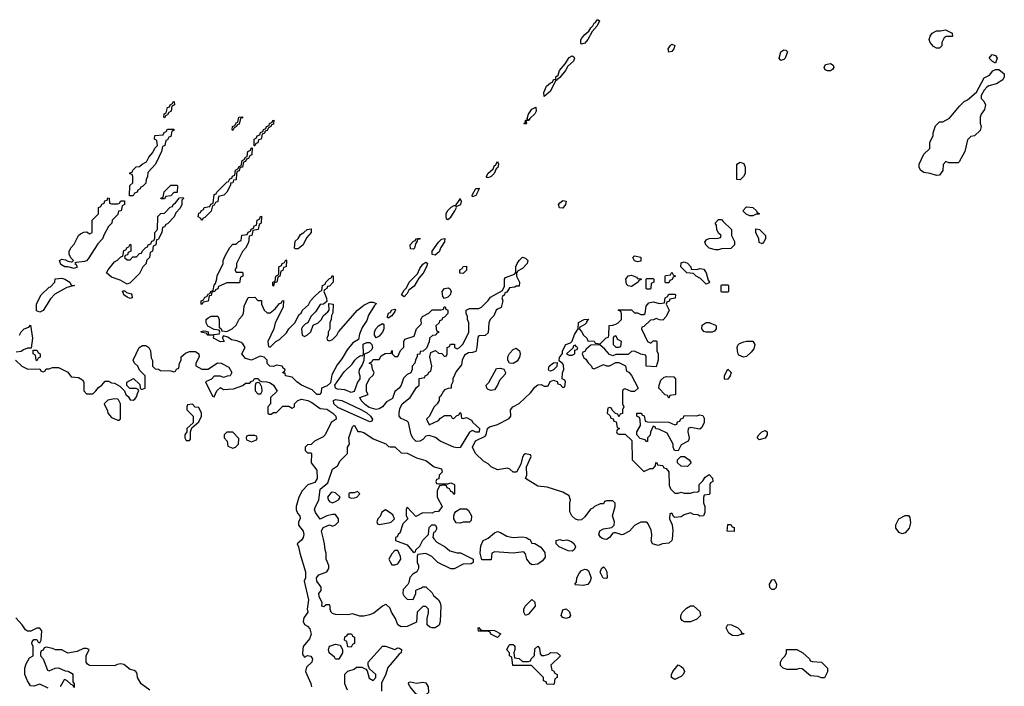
# Model space of a CAD drawing. Header units: inches. Extents: x 2701323 to 2964515, y 494916 to 722124.
# Tile 309 of 656: x 2777620 to 2783946, y 659054 to 663337. Entities that reach past the tile are written whole.
import ezdxf

# ---------------------------------------------------------------- set-up
doc = ezdxf.new("R2010")
doc.units = ezdxf.units.IN
doc.header["$MEASUREMENT"] = 0
for name, color, linetype in [('C7675', 7, 'Continuous'), ('C7676', 7, 'Continuous'), ('C7685', 7, 'Continuous'), ('C7686', 7, 'Continuous')]:
    doc.layers.add(name, color=color, linetype=linetype)

msp = doc.modelspace()

# ---------------------------------------------------------------- linework, layer by layer
at = {"layer": 'C7675', "color": 2, "elevation": 6}
for points in [[(2779434.4, 660000), (2779430, 659992.7), (2779402, 659970), (2779411, 659951), (2779418.8, 659910), (2779457, 659790), (2779456.4, 659750), (2779447.7, 659730), (2779474.9, 659610), (2779466.8, 659550), (2779470.4, 659529.6), (2779445.5, 659494.5), (2779440.7, 659470), (2779450.6, 659450.6), (2779470, 659440.7), (2779483.1, 659423.1), (2779493.7, 659390), (2779481.5, 659358.5), (2779441, 659310), (2779436, 659270), (2779438, 659258), (2779450, 659242), (2779469.1, 659250.9), (2779490, 659246.8), (2779502, 659230), (2779496.3, 659210), (2779462, 659178), (2779456.3, 659150), (2779490, 659072), (2779494.9, 659050)], [(2780000, 659553.1), (2779998, 659558), (2779977.2, 659577.2), (2779970, 659579), (2779950, 659569), (2779896.3, 659523.7), (2779867.5, 659512.5), (2779830, 659505.2), (2779805.6, 659505.6), (2779759, 659519), (2779730, 659514), (2779650, 659515.3), (2779630, 659522), (2779622, 659530), (2779615.3, 659550), (2779615.3, 659570), (2779610, 659578), (2779590, 659578), (2779574.4, 659565.6), (2779562, 659570), (2779564, 659590), (2779543.7, 659630), (2779540.9, 659650), (2779556, 659670), (2779557, 659690), (2779529.8, 659729.8), (2779527.6, 659750), (2779541.2, 659770), (2779594, 659790), (2779606.6, 659810), (2779606.6, 659830), (2779589.1, 659870.9), (2779588.7, 659910), (2779582, 659930), (2779579, 659970), (2779571.1, 660000)], [(2780000, 659886), (2779992, 659870), (2780000, 659854)], [(2777802.5, 659042.5), (2777750, 659068), (2777710, 659055.3), (2777690, 659058), (2777669.3, 659089.3), (2777652.3, 659130), (2777652, 659170), (2777661.2, 659198.8), (2777684, 659236), (2777706, 659250), (2777706, 659310), (2777698, 659330), (2777700.4, 659339.6), (2777710, 659354), (2777730, 659354), (2777738, 659338), (2777750, 659334), (2777758, 659350), (2777762, 659410), (2777750, 659428), (2777730, 659428), (2777692, 659408), (2777670, 659408), (2777656.4, 659416.4), (2777635.3, 659450), (2777594.6, 659494.6)], [(2778455.3, 659030), (2778401.2, 659070), (2778377.2, 659110), (2778374.6, 659134.6), (2778366, 659150), (2778356.4, 659156.4), (2778330, 659162), (2778290, 659194), (2778270, 659199), (2778245.4, 659194.6), (2778230, 659186), (2778068.4, 659188.4), (2778056.4, 659196.4), (2778048, 659210), (2778048, 659250), (2778066, 659290), (2778050, 659298), (2778030, 659298), (2777990, 659278), (2777930, 659268), (2777890, 659288), (2777850, 659288), (2777830, 659298), (2777790, 659306), (2777778, 659302), (2777770, 659286), (2777758, 659282), (2777754, 659270), (2777754, 659250), (2777771.6, 659231.6), (2777798, 659158), (2777810, 659154), (2777848.4, 659171.6), (2777870, 659172), (2777912.7, 659152.7), (2777931.6, 659151.6), (2777956.9, 659136.9), (2777962, 659130), (2777962, 659082), (2777970.8, 659070.8), (2777970, 659046), (2777962, 659062), (2777950, 659066), (2777926, 659090), (2777910, 659098), (2777904.7, 659095.3), (2777881, 659050)], [(2779726, 659030), (2779708, 659070), (2779708.4, 659131.6), (2779728.4, 659151.6), (2779770, 659164.7), (2779784, 659176), (2779818, 659178), (2779843.6, 659163.6), (2779852.7, 659152.7), (2779866, 659106), (2779890, 659092), (2779908, 659110), (2779908, 659130), (2779867.3, 659167.3), (2779858, 659190), (2779858, 659210), (2779950, 659312), (2779970, 659312), (2780000, 659301.7)], [(2780000, 659192.2), (2779985.2, 659174.8), (2779970, 659126), (2779943.6, 659076.4), (2779943.6, 659023.6)]]:
    msp.add_lwpolyline(points, dxfattribs=at)
for points in [[(2779750, 659306), (2779727.3, 659307.3), (2779722, 659342), (2779706, 659350), (2779708.4, 659371.6), (2779722, 659378), (2779730, 659392), (2779751.6, 659391.6), (2779758, 659378), (2779772, 659370), (2779771.6, 659328.4), (2779758, 659322)], [(2779670, 659228), (2779650, 659228.7), (2779642, 659242), (2779609, 659270), (2779604, 659290), (2779610, 659311), (2779650, 659324.7), (2779678, 659318), (2779694, 659290), (2779694, 659270)]]:
    msp.add_lwpolyline(points, close=True, dxfattribs=at)
at = {"layer": 'C7676', "color": 2, "elevation": 6}
for points in [[(2778550, 662706), (2778546, 662710), (2778548.4, 662731.6), (2778562, 662738), (2778570, 662774), (2778582, 662778), (2778586, 662790), (2778602, 662798), (2778606, 662810), (2778612.7, 662812.7), (2778614, 662790), (2778598, 662782), (2778594, 662750), (2778578, 662742), (2778570, 662726), (2778558, 662722)], [(2778990, 662626), (2778986, 662630), (2778988, 662650), (2779002, 662658), (2779010, 662674), (2779022, 662678), (2779028, 662710), (2779052.7, 662712.7), (2779050, 662706), (2779038, 662702), (2779030, 662666), (2779018, 662662), (2779014, 662650), (2778998, 662642)], [(2779126, 662526), (2779126, 662570), (2779142, 662578), (2779146, 662590), (2779162, 662598), (2779168, 662612), (2779182, 662618), (2779187.3, 662632.7), (2779202, 662638), (2779206, 662650), (2779222, 662658), (2779226, 662670), (2779242, 662678), (2779246, 662690), (2779252.7, 662692.7), (2779250, 662666), (2779238, 662662), (2779234, 662650), (2779218, 662642), (2779210, 662626), (2779198, 662622), (2779192, 662608), (2779178, 662602), (2779172, 662570), (2779154, 662566), (2779150, 662546), (2779138, 662542), (2779130, 662526)], [(2778326, 662206), (2778328, 662272), (2778346, 662290), (2778346, 662330), (2778342, 662342), (2778327.3, 662347.3), (2778327.3, 662352.7), (2778342, 662358), (2778346, 662370), (2778367.3, 662392.7), (2778390, 662394), (2778406, 662410), (2778435.3, 662424.7), (2778450, 662454), (2778476.4, 662483.6), (2778488, 662512), (2778506, 662530), (2778502, 662562), (2778486, 662570), (2778487.3, 662592.7), (2778542, 662598), (2778547.3, 662612.7), (2778562, 662618), (2778570, 662634), (2778610, 662634), (2778610, 662626), (2778598, 662622), (2778590, 662586), (2778578, 662582), (2778570, 662566), (2778558, 662562), (2778552, 662530), (2778538, 662522), (2778532, 662490), (2778492, 662410), (2778443.6, 662356.4), (2778442, 662330), (2778432, 662310), (2778430, 662286), (2778410, 662266), (2778398, 662262), (2778394, 662250), (2778378, 662242), (2778374, 662230), (2778358, 662222), (2778350, 662206)], [(2778790, 662046), (2778782, 662062), (2778766, 662070), (2778770, 662094), (2778782, 662098), (2778786, 662110), (2778802, 662118), (2778806, 662130), (2778842, 662138), (2778848, 662152), (2778862, 662158), (2778870, 662214), (2778882, 662218), (2778886, 662230), (2778918, 662262), (2778950, 662294), (2778962, 662298), (2778970, 662314), (2778982, 662318), (2778987.3, 662332.7), (2779002, 662338), (2779006, 662370), (2779022, 662378), (2779030, 662394), (2779042, 662398), (2779048.4, 662431.6), (2779062, 662438), (2779070, 662454), (2779082, 662458), (2779086, 662490), (2779102, 662498), (2779107.3, 662512.7), (2779114, 662514), (2779111.6, 662468.4), (2779098, 662462), (2779090, 662446), (2779078, 662442), (2779070, 662426), (2779058, 662422), (2779052, 662390), (2779034, 662386), (2779030, 662366), (2779018, 662362), (2779012.7, 662347.3), (2779010.9, 662309.1), (2778994, 662306), (2778990, 662288), (2778974, 662286), (2778974, 662274), (2778950.9, 662229.1), (2778931.1, 662208.9), (2778898, 662202), (2778892, 662170), (2778878, 662162), (2778870, 662146), (2778858, 662142), (2778850, 662106), (2778810, 662066), (2778798, 662062)], [(2778530, 662186), (2778526, 662190), (2778542, 662198), (2778548.9, 662231.1), (2778590, 662274), (2778630, 662274), (2778634, 662270), (2778632.7, 662227.3), (2778610, 662226), (2778590, 662206), (2778558, 662202), (2778550, 662186)], [(2778210, 662154), (2778250, 662154), (2778262, 662158), (2778270, 662174), (2778294, 662174), (2778294, 662150), (2778278, 662142), (2778272, 662110), (2778254, 662106), (2778250, 662086), (2778214, 662050), (2778212, 662030), (2778191.1, 662008.9), (2778162, 661958), (2778151.3, 661930), (2778122, 661898), (2778059.8, 661800.2), (2778050, 661788), (2778036.9, 661783.1), (2777982, 661778), (2777974, 661770), (2777983.6, 661763.6), (2777990, 661748), (2777970, 661739), (2777930, 661749.3), (2777909.6, 661749.6), (2777884.9, 661764.9), (2777875.3, 661790), (2777890, 661798.8), (2777915.3, 661795.3), (2777930, 661784.7), (2777950, 661782), (2777958, 661782), (2777966, 661790), (2777948, 661808), (2777938, 661830), (2777938, 661850), (2777950, 661874), (2777970, 661894), (2777998, 661950), (2778010, 661962), (2778032.7, 661972.7), (2778050, 661974), (2778070, 661962), (2778086, 661970), (2778086, 662050), (2778126, 662090), (2778126, 662130), (2778142, 662138), (2778147.3, 662152.7), (2778162, 662158), (2778167.3, 662172.7), (2778182, 662178), (2778187.3, 662192.7), (2778194, 662190), (2778198, 662158)], [(2778310, 661638), (2778264.7, 661664.7), (2778210, 661682), (2778178, 661710), (2778188, 661730), (2778230, 661782), (2778248.4, 661791.6), (2778270, 661814), (2778282, 661818), (2778290, 661854), (2778302, 661858), (2778310, 661874), (2778322, 661878), (2778330, 661894), (2778334, 661890), (2778334, 661850), (2778318, 661842), (2778312.7, 661827.3), (2778298, 661822), (2778294, 661810), (2778310, 661794), (2778330, 661794), (2778347.3, 661812.7), (2778370, 661814), (2778390, 661834), (2778402, 661838), (2778408, 661852), (2778430, 661874), (2778442, 661878), (2778446, 661890), (2778462, 661898), (2778470, 661914), (2778482, 661918), (2778487.3, 661932.7), (2778488, 661970), (2778506, 661990), (2778507.3, 662072.7), (2778527.3, 662092.7), (2778550, 662094), (2778587.3, 662132.7), (2778602, 662138), (2778606, 662150), (2778620.4, 662159.6), (2778647.3, 662192.7), (2778670, 662194), (2778671.6, 662188.4), (2778662, 662178), (2778662, 662150), (2778650, 662126), (2778623.6, 662096.4), (2778612, 662070), (2778570, 662026), (2778558, 662022), (2778550, 662006), (2778538, 662002), (2778534, 661970), (2778510, 661926), (2778498, 661922), (2778494, 661890), (2778478, 661882), (2778474, 661850), (2778458, 661842), (2778454, 661810), (2778434, 661790), (2778432, 661770), (2778412, 661750), (2778390, 661706), (2778330, 661646)], [(2779010, 661714), (2779050, 661714), (2779054, 661710), (2779054, 661690), (2779038, 661682), (2779032.7, 661647.3), (2778950, 661646), (2778898, 661622), (2778892, 661608), (2778878, 661602), (2778874, 661590), (2778854, 661586), (2778850, 661566), (2778838, 661562), (2778831.1, 661528.9), (2778798, 661522), (2778790, 661508), (2778786, 661510), (2778786, 661530), (2778802, 661538), (2778810, 661554), (2778822, 661558), (2778830, 661574), (2778842, 661578), (2778850, 661594), (2778862, 661598), (2778868.4, 661631.6), (2778878, 661642), (2778887.3, 661672.7), (2778888.4, 661691.6), (2778928, 661770), (2778928, 661790), (2778940.4, 661819.6), (2778970, 661874), (2778990, 661894), (2779010, 661894), (2779027.3, 661912.7), (2779042, 661918), (2779047.3, 661952.7), (2779082, 661958), (2779087.3, 661972.7), (2779102, 661978), (2779108, 661992), (2779122, 661998), (2779127.3, 662012.7), (2779142, 662018), (2779146, 662050), (2779162, 662058), (2779166, 662070), (2779174, 662074), (2779172, 662030), (2779158, 662022), (2779152, 661990), (2779118, 661982), (2779112, 661950), (2779094, 661946), (2779090, 661906), (2779070.9, 661869.1), (2779051.1, 661848.9), (2779012, 661770), (2779012, 661748), (2779002, 661730)], [(2779390, 661866), (2779386, 661870), (2779390, 661914), (2779408.4, 661931.6), (2779423.1, 661956.9), (2779446, 661970), (2779466, 661990), (2779492.7, 661992.7), (2779492, 661970), (2779463.6, 661936.4), (2779442, 661890), (2779410, 661866)], [(2779250, 661626), (2779246, 661630), (2779246, 661650), (2779262, 661658), (2779266, 661690), (2779282, 661698), (2779286, 661710), (2779286, 661750), (2779302, 661758), (2779306, 661770), (2779322, 661778), (2779330, 661794), (2779334, 661790), (2779332, 661750), (2779314, 661746), (2779310, 661726), (2779298, 661722), (2779292, 661690), (2779278, 661682), (2779272, 661650), (2779254, 661646)], [(2777750, 661458), (2777727.3, 661467.3), (2777728.4, 661511.6), (2777758, 661570), (2777810, 661618), (2777819, 661621), (2777846, 661650), (2777848, 661672), (2777890, 661676), (2777910, 661670.8), (2777942, 661650), (2777951.6, 661631.6), (2777971.3, 661630), (2777923.6, 661616.4), (2777845.4, 661574.6), (2777816.9, 661543.1), (2777770, 661468)], [(2779450, 661302), (2779470, 661312), (2779490, 661332), (2779504.7, 661375.3), (2779538, 661390), (2779558, 661410), (2779570, 661434), (2779600.4, 661459.6), (2779608, 661470), (2779606, 661514), (2779634, 661510), (2779632.7, 661452.7), (2779623.6, 661436.4), (2779622, 661410), (2779612, 661390), (2779612, 661350), (2779602, 661330), (2779602, 661310), (2779594, 661290), (2779598, 661278), (2779610, 661274), (2779630, 661282), (2779658, 661310), (2779668.9, 661331.1), (2779790, 661471.3), (2779830, 661502), (2779870, 661522), (2779890, 661522), (2779910, 661514), (2779910.7, 661510.7), (2779899.6, 661500.4), (2779861.7, 661438.3), (2779850, 661405.2), (2779821.1, 661358.9), (2779802.4, 661317.6), (2779796.7, 661283.3), (2779759.9, 661260.1), (2779723.1, 661216.9), (2779690, 661157.2), (2779660.3, 661119.7), (2779625.3, 661054.7), (2779616.3, 661003.7), (2779595.5, 660984.5), (2779558, 660970), (2779556.3, 660943.7), (2779550, 660929), (2779530, 660929.3), (2779498.6, 660958.6), (2779429.7, 660989.7), (2779401.2, 661010), (2779370, 661041.2), (2779328, 661050), (2779326, 661066), (2779314, 661066), (2779308.7, 661071.3), (2779322, 661078), (2779326, 661090), (2779315.3, 661095.3), (2779306, 661110), (2779270, 661118), (2779251.3, 661108.7), (2779228, 661110), (2779210, 661128), (2779209, 661150), (2779190, 661169), (2779165.4, 661174.6), (2779110, 661149.2), (2779070, 661161.2), (2779046.6, 661190), (2779068.7, 661230), (2779054, 661254), (2779043.1, 661263.1), (2779014.6, 661274.6), (2778980.4, 661280.4), (2778956.4, 661296.4), (2778930, 661306), (2778922, 661298), (2778922, 661290), (2778934, 661270), (2778910, 661266.6), (2778865.2, 661290), (2778867.3, 661307.3), (2778828, 661310), (2778822, 661322), (2778786, 661330), (2778786, 661334), (2778802, 661338), (2778816.9, 661336.9), (2778831.6, 661331.6), (2778834, 661314), (2778850, 661312), (2778902, 661318), (2778906, 661330), (2778902, 661342), (2778870, 661346), (2778828.7, 661368.7), (2778818, 661390), (2778818, 661410), (2778830, 661422), (2778850, 661432), (2778892.7, 661432.7), (2778902, 661410), (2778902, 661362), (2778914, 661350), (2778918, 661338), (2778950, 661334), (2778986, 661350), (2779010, 661374), (2779030, 661414), (2779050, 661434), (2779058, 661450), (2779063.1, 661496.9), (2779087.3, 661552.7), (2779130, 661554), (2779150, 661534), (2779172.7, 661532.7), (2779174, 661510), (2779182, 661490), (2779191.6, 661471.6), (2779210, 661454), (2779230, 661454), (2779260.4, 661479.6), (2779290, 661514), (2779302, 661518), (2779306, 661530), (2779314, 661534), (2779312, 661490), (2779262, 661390), (2779252, 661350), (2779214, 661270), (2779218, 661238), (2779230, 661234), (2779266, 661270), (2779290, 661282), (2779334.6, 661325.4), (2779348.9, 661351.1), (2779388, 661390), (2779416.4, 661443.6), (2779428.4, 661451.6), (2779438, 661470), (2779474.6, 661505.4), (2779488, 661530), (2779510, 661554), (2779550, 661594), (2779562, 661598), (2779566, 661630), (2779582, 661638), (2779586, 661650), (2779610, 661674), (2779622, 661678), (2779630, 661694), (2779634, 661690), (2779634, 661650), (2779610, 661626), (2779598, 661622), (2779594, 661610), (2779578, 661602), (2779574, 661590), (2779592, 661548), (2779594, 661526), (2779571.3, 661508.7), (2779550, 661508), (2779519.8, 661460.2), (2779491.3, 661430), (2779471.1, 661388.9), (2779456.9, 661383.1), (2779436.9, 661363.1), (2779431.3, 661350), (2779434, 661310)], [(2778330, 661546.6), (2778310, 661554), (2778289.2, 661570), (2778284.7, 661584.7), (2778278, 661590), (2778284.7, 661595.3), (2778294.8, 661594.8), (2778305.4, 661585.4), (2778335.5, 661575.5), (2778341, 661570), (2778342, 661550)], [(2779910, 661294), (2779899.3, 661310), (2779899.6, 661330), (2779908.7, 661351.3), (2779925.1, 661370), (2779950, 661384.7), (2779959.8, 661379.8), (2779958.8, 661350), (2779950.7, 661329.3), (2779930, 661304)], [(2779750, 660941.2), (2779710, 660959.6), (2779662.4, 660962.4), (2779649, 660970), (2779644, 660990), (2779705.5, 661074.5), (2779756.6, 661123.4), (2779772.3, 661150), (2779790, 661167.7), (2779810, 661178.8), (2779822, 661178), (2779829.2, 661190.8), (2779827.2, 661252.8), (2779850, 661263), (2779870, 661262.8), (2779882.8, 661250), (2779886.8, 661230), (2779882, 661218), (2779861, 661199), (2779832.7, 661187.3), (2779832, 661148), (2779821, 661119), (2779801, 661090), (2779798, 661070), (2779804.7, 661050), (2779804.7, 661030), (2779790, 661008), (2779770, 660948)], [(2777730, 661146), (2777726, 661150), (2777722, 661182), (2777706, 661190), (2777706, 661214), (2777730, 661214), (2777738, 661198), (2777751.1, 661191.1), (2777751.3, 661168.7), (2777738, 661162)], [(2779150, 661006), (2779138, 661002), (2779132.7, 660987.3), (2779132.7, 660952.7), (2779150, 660934), (2779170, 660934), (2779178, 660950), (2779176.4, 660976.4), (2779162, 661002)], [(2778230, 660902), (2778186.8, 660893.2), (2778162, 660870), (2778184.7, 660824.7), (2778186, 660810), (2778210, 660782), (2778250, 660764.7), (2778256.4, 660763.6), (2778267.3, 660772.7), (2778268, 660870), (2778255.3, 660895.3), (2778250, 660898)], [(2779870, 660754), (2779664.8, 660844.8), (2779639, 660870), (2779635.3, 660890), (2779650, 660896.3), (2779690, 660890.4), (2779812.8, 660832.8), (2779850.5, 660810.5), (2779874.8, 660790), (2779886, 660770), (2779882, 660758)], [(2778730, 660866), (2778698, 660862), (2778694, 660850), (2778694, 660830), (2778734, 660790), (2778734, 660746), (2778694, 660710), (2778694, 660690), (2778682, 660670), (2778682, 660650), (2778690, 660634), (2778710, 660634), (2778718, 660642), (2778718, 660690), (2778726, 660714), (2778770, 660754), (2778788, 660790), (2778788, 660810), (2778770, 660846), (2778748.4, 660848.4)], [(2778990, 660686), (2778950, 660686), (2778934, 660670), (2778934, 660650), (2778954, 660630), (2778958, 660598), (2778990, 660584.7), (2779006, 660590), (2779026, 660610), (2779027.3, 660647.3)], [(2779130, 660666), (2779090, 660666), (2779078, 660662), (2779074, 660650), (2779078, 660638), (2779110, 660624.7), (2779142, 660638), (2779146, 660650), (2779142, 660662)], [(2779630, 660302), (2779621, 660299), (2779598, 660270), (2779604.7, 660250), (2779610, 660242), (2779630, 660232), (2779650, 660242), (2779668.4, 660251.6), (2779678, 660270), (2779650, 660298)], [(2779790, 660306), (2779770, 660298), (2779743.6, 660296.4), (2779734, 660290), (2779734, 660270), (2779750, 660262), (2779770, 660264.7), (2779786, 660270), (2779806, 660290)]]:
    msp.add_lwpolyline(points, close=True, dxfattribs=at)
for points in [[(2780000, 661427.2), (2779990, 661419), (2779983.2, 661423.2), (2779982.7, 661430), (2779990, 661450.6), (2780000, 661455.9)], [(2777618, 661310), (2777628.9, 661331.1), (2777648.7, 661351.3), (2777678, 661362), (2777690, 661374), (2777702, 661290), (2777694, 661226), (2777670, 661226), (2777643.6, 661216.4), (2777630, 661206), (2777598, 661202)], [(2777594, 661150), (2777634, 661110), (2777650, 661102), (2777672.7, 661092.7), (2777750, 661094), (2777758, 661078), (2777770, 661074), (2777782, 661078), (2777790, 661094), (2777810, 661094), (2777830, 661102), (2777870, 661102), (2777930, 661072), (2777950, 661042), (2777998, 661038), (2778023.6, 661023.6), (2778031.6, 661008.4), (2778032.7, 660952.7), (2778050, 660934), (2778090, 660934), (2778110, 660952), (2778125.6, 660974.4), (2778148, 660990), (2778170, 661014), (2778190, 661014), (2778210, 661004.7), (2778230, 661002), (2778263.6, 660983.6), (2778292.7, 660952.7), (2778302, 660930), (2778316.9, 660916.9), (2778330, 660894), (2778350, 660892), (2778360.4, 660899.6), (2778370, 660914), (2778378, 660942), (2778386, 660950), (2778382, 660962), (2778367.3, 660967.3), (2778328, 660968), (2778307.3, 660987.3), (2778307.3, 661007.3), (2778352, 661032), (2778392.7, 660992.7), (2778394, 660970), (2778402, 660962), (2778426, 660970), (2778426, 661050), (2778390, 661086), (2778378, 661110), (2778358, 661130), (2778348, 661150), (2778388, 661230), (2778410, 661244.7), (2778430, 661244.7), (2778450.7, 661230.7), (2778461, 661210), (2778465.4, 661165.4), (2778472.7, 661147.3), (2778474, 661110), (2778490, 661094), (2778511.6, 661091.6), (2778523.6, 661083.6), (2778590, 661082), (2778610, 661074), (2778622, 661078), (2778627.3, 661092.7), (2778642, 661098), (2778646, 661130), (2778658, 661150), (2778658, 661170), (2778684.7, 661195.3), (2778710, 661204.7), (2778750, 661204.7), (2778772, 661190), (2778774, 661170), (2778752, 661130), (2778752.7, 661112.7), (2778790, 661092), (2778830, 661092), (2778890, 661132), (2778914, 661130), (2778963.6, 661103.6), (2778982, 661070), (2778971.6, 661048.4), (2778952.7, 661047.3), (2778930, 661038), (2778910, 661046), (2778870, 661046), (2778852.7, 661027.3), (2778814, 661010), (2778858, 660918), (2778870, 660914), (2778887.3, 660952.7), (2778910, 660974), (2778930, 660962), (2778994.6, 660965.4), (2779054, 660986), (2779070, 661002), (2779098, 661002), (2779107.3, 661012.7), (2779122, 661018), (2779128, 661032), (2779148.4, 661031.6), (2779154, 661030), (2779158, 661018), (2779172.7, 661012.7), (2779208.7, 661011.3), (2779230, 661004.7), (2779251.3, 660990), (2779274, 660950), (2779232, 660910), (2779232, 660868), (2779214, 660850), (2779214, 660810), (2779223.6, 660803.6), (2779236.4, 660803.6), (2779250, 660814), (2779270, 660814), (2779310, 660854), (2779350, 660854), (2779370, 660842), (2779386, 660850), (2779386, 660870), (2779406, 660890), (2779430, 660898), (2779470.5, 660890.5), (2779496.7, 660876.7), (2779550, 660838), (2779594, 660834), (2779632, 660810), (2779652, 660790), (2779654, 660770), (2779622, 660750), (2779582, 660670), (2779570, 660658), (2779514, 660630), (2779492.7, 660607.3), (2779470, 660606), (2779454, 660590), (2779454, 660570), (2779470, 660554), (2779490, 660554), (2779494, 660550), (2779492, 660490), (2779530, 660442), (2779530.4, 660390), (2779515.6, 660364.4), (2779470.5, 660349.5), (2779434, 660310), (2779413.4, 660270), (2779396.3, 660210), (2779395.5, 660190), (2779405.5, 660165.5), (2779418.8, 660150), (2779422.8, 660130), (2779410.7, 660110), (2779410.5, 660090), (2779441.3, 660050), (2779444.9, 660030), (2779440.4, 660010), (2779434.4, 660000)], [(2780000, 660895.2), (2779977.3, 660882.7), (2779950, 660849), (2779930, 660837.2), (2779910, 660832.7), (2779865.6, 660845.6), (2779841.6, 660861.6), (2779814, 660890), (2779806, 660910), (2779858, 660930), (2779848, 660948), (2779848.4, 660991.6), (2779867.3, 661032.7), (2779890, 661054), (2779898, 661070), (2779886, 661090), (2779882, 661122), (2779866, 661130), (2779882, 661138), (2779890, 661154), (2779930, 661154), (2779942, 661178), (2779968.4, 661191.6), (2780000, 661193.6)], [(2779571.1, 660000), (2779558, 660050), (2779570, 660074), (2779580.4, 660079.6), (2779610, 660092), (2779630, 660082), (2779650, 660092), (2779668, 660110), (2779668, 660130), (2779650, 660158), (2779630, 660158), (2779594, 660150), (2779550, 660128), (2779520.9, 660170), (2779515.1, 660190), (2779519.5, 660210), (2779540.9, 660250), (2779550, 660321), (2779598.9, 660361.1), (2779629.3, 660450), (2779662, 660470), (2779678, 660502), (2779726, 660550), (2779726, 660590), (2779738, 660610), (2779735.3, 660650), (2779758, 660722), (2779766, 660730), (2779770.5, 660730.5), (2779792, 660692), (2779808, 660692), (2779830, 660684.7), (2779890, 660644.7), (2779971.6, 660611.6), (2779990, 660594), (2780000, 660593.5)], [(2780000, 660167.7), (2779970, 660188), (2779946.4, 660173.6), (2779935.3, 660144.7), (2779922, 660130), (2779914, 660110), (2779918, 660098), (2779930, 660094), (2779990, 660104), (2780000, 660107.3)]]:
    msp.add_lwpolyline(points, dxfattribs=at)
at = {"layer": 'C7685', "color": 2, "elevation": 6}
for points in [[(2780282.4, 660000), (2780299.6, 659979.6), (2780354, 659950), (2780383.6, 659923.6), (2780430, 659911.3), (2780451.1, 659911.1), (2780534, 659870), (2780534, 659850), (2780519.6, 659840.4), (2780470, 659838), (2780411.1, 659808.9), (2780390, 659808.7), (2780306, 659850), (2780268.4, 659888.4), (2780230, 659908), (2780178, 659902), (2780174, 659890), (2780174, 659850), (2780182, 659830), (2780182, 659810), (2780171.3, 659788.7), (2780145.4, 659774.6), (2780126, 659754), (2780119.6, 659720.4), (2780112.7, 659707.3), (2780083.6, 659676.4), (2780082, 659650), (2780090, 659634), (2780110, 659614), (2780147.3, 659612.7), (2780166, 659650), (2780166, 659670), (2780170, 659674), (2780196.4, 659683.6), (2780210, 659694), (2780230, 659694), (2780270, 659654), (2780278, 659638), (2780310.7, 659610.7), (2780322, 659590), (2780324.7, 659570), (2780321, 659470), (2780314, 659446), (2780290, 659429), (2780270, 659428.7), (2780254.6, 659434.6), (2780238, 659450), (2780238, 659490), (2780246, 659526), (2780246, 659550), (2780230, 659566), (2780210, 659566), (2780174, 659530), (2780170, 659466), (2780110, 659438), (2780070, 659435.3), (2780049.1, 659449.1), (2780035.3, 659490), (2780009.3, 659530), (2780000, 659553.1)], [(2780034, 660000), (2780034, 659990), (2780110, 659962), (2780150, 659914), (2780162, 659918), (2780166, 659930), (2780190, 659954), (2780210, 659994), (2780216, 660000)], [(2780891.4, 660000), (2780896.9, 659996.9), (2780910, 659974), (2780930, 659972), (2780967.9, 659947.9), (2780994.8, 659914.8), (2780996, 659884), (2780978.8, 659861.2), (2780950, 659839), (2780913.6, 659833.6), (2780900.9, 659840.9), (2780879, 659870), (2780870, 659906), (2780858, 659918), (2780790.8, 659909.2), (2780670, 659918), (2780654, 659910), (2780650, 659866), (2780590, 659866), (2780578, 659910), (2780583.1, 659956.9), (2780598, 659990), (2780618, 660000)], [(2781394, 660000), (2781390, 659997.6), (2781377.5, 660000)], [(2781811.5, 660000), (2781810.8, 659990), (2781790, 659974), (2781750, 659968.7), (2781722, 659958), (2781685.2, 659970), (2781677.2, 659990), (2781678.2, 660000)], [(2780000, 659854), (2780010, 659834), (2780030, 659834), (2780050, 659842), (2780068, 659870), (2780067.3, 659887.3), (2780050, 659926), (2780030, 659926), (2780010, 659906), (2780000, 659886)], [(2780000, 659301.7), (2780030, 659291.3), (2780050, 659302), (2780059.6, 659299.6), (2780074, 659290), (2780071.3, 659270), (2780058.8, 659261.2), (2780000, 659192.2)]]:
    msp.add_lwpolyline(points, dxfattribs=at)
at = {"layer": 'C7685', "color": 2}
for points, elevation in [([(2781110, 659991.3), (2781135.3, 659995.3), (2781165.4, 659985.4), (2781182, 659970), (2781191.3, 659950), (2781182, 659930), (2781170, 659922), (2781144, 659924), (2781086, 659950), (2781066, 659970), (2781066, 659990), (2781090, 659998)], 6), ([(2781241.2, 659701.2), (2781190, 659706), (2781186, 659710), (2781196.4, 659723.6), (2781199, 659750), (2781216.5, 659783.5), (2781230, 659798), (2781250, 659806), (2781264.7, 659804.7), (2781275.3, 659795.3), (2781291.1, 659751.1), (2781286, 659730), (2781270, 659709)], 6), ([(2781390, 659746), (2781368.9, 659748.9), (2781348.4, 659788.4), (2781358, 659810), (2781370, 659822), (2781382, 659810), (2781391.3, 659790), (2781394, 659750)], 6), ([(2782470, 659738), (2782450, 659735.3), (2782436, 659710), (2782438, 659690), (2782450, 659678), (2782470, 659678), (2782482, 659690), (2782484, 659710)], 10), ([(2780870, 659508), (2780858, 659530), (2780858, 659550), (2780868, 659570), (2780910, 659612), (2780930, 659594), (2780931.3, 659570), (2780890, 659518)], 6), ([(2781130, 659489.2), (2781110, 659497.2), (2781099.3, 659510), (2781110, 659544.7), (2781130, 659550.8), (2781153.4, 659533.4), (2781158.8, 659510), (2781150, 659495.3)], 6), ([(2781930, 659468), (2781891.6, 659468.4), (2781876.4, 659476.4), (2781868, 659490), (2781868, 659510), (2781878, 659530), (2781903.1, 659556.9), (2781930, 659572), (2781950, 659572), (2781990, 659534), (2781994, 659510), (2781970, 659486)], 6), ([(2780690, 659368), (2780646, 659390), (2780642, 659402), (2780627.3, 659407.3), (2780568.4, 659408.4), (2780566, 659430), (2780570, 659432), (2780578, 659418), (2780590, 659414), (2780671.6, 659411.6), (2780711.1, 659391.1)], 6), ([(2782230, 659378), (2782200.4, 659380.4), (2782176.4, 659396.4), (2782158, 659430), (2782169, 659451), (2782194, 659450), (2782234, 659430), (2782254, 659410), (2782258, 659398), (2782272.7, 659392.7), (2782270, 659388), (2782252.7, 659387.3)], 6), ([(2780850, 659214), (2780890, 659214), (2780902, 659218), (2780906, 659230), (2780927.3, 659252.7), (2780930, 659294), (2780948.9, 659311.1), (2780959.6, 659299.6), (2780963.6, 659263.6), (2780972.7, 659252.7), (2780990, 659252), (2781019, 659261), (2781030, 659272), (2781074, 659270), (2781094, 659250), (2781032, 659190), (2781038, 659158), (2781050, 659154), (2781058, 659138), (2781074, 659130), (2781074, 659110), (2781058, 659102), (2781054, 659070), (2781050, 659066), (2781007.3, 659067.3), (2781002, 659082), (2780986, 659090), (2780986, 659110), (2780907.3, 659187.3), (2780787.3, 659187.3), (2780782, 659242), (2780766, 659250), (2780766, 659270), (2780748.9, 659288.9), (2780763.1, 659316.9), (2780770, 659322), (2780790, 659322), (2780796.9, 659316.9), (2780802, 659310), (2780802, 659290), (2780794, 659270), (2780798, 659238), (2780830, 659232)], 6), ([(2782770, 659108), (2782750, 659118), (2782700.4, 659120.4), (2782647.3, 659167.3), (2782630, 659168), (2782610, 659162), (2782550, 659162), (2782526, 659170), (2782508.4, 659188.4), (2782508.4, 659208.4), (2782518, 659230), (2782538, 659250), (2782546, 659270), (2782546, 659290), (2782614, 659290), (2782652, 659270), (2782694, 659230), (2782698, 659218), (2782712.7, 659212.7), (2782772, 659210), (2782811, 659170), (2782810, 659146), (2782790, 659108)], 6), ([(2781830, 659098), (2781808, 659110), (2781808, 659130), (2781815.3, 659150), (2781850, 659192), (2781870, 659182), (2781882, 659170), (2781891.3, 659150), (2781882, 659130), (2781870, 659118), (2781850, 659108)], 6), ([(2780170, 659074), (2780210, 659080.7), (2780230, 659076), (2780244, 659050), (2780246, 659014), (2780236.8, 659003.2), (2780210, 658989), (2780189.2, 658989.2), (2780165.6, 659005.6), (2780128.7, 659050), (2780118, 659070), (2780120.4, 659079.6), (2780130, 659082)], 6)]:
    msp.add_lwpolyline(points, close=True, dxfattribs=dict(at, elevation=elevation))
at = {"layer": 'C7686', "color": 2}
for points, elevation in [([(2781230, 663180.9), (2781225.4, 663185.4), (2781225.1, 663205.1), (2781230, 663217.1), (2781250, 663243.1), (2781276.9, 663263.1), (2781290, 663286), (2781303, 663297), (2781310, 663314.4), (2781320.2, 663319.8), (2781330, 663336.3), (2781337.3, 663337.3), (2781344.7, 663330), (2781330, 663297.2), (2781298, 663262), (2781270.4, 663210), (2781250, 663185.6)], 6), ([(2783510, 663154), (2783490, 663164), (2783469, 663190), (2783464, 663210), (2783469.3, 663230.7), (2783482, 663250), (2783510, 663264.7), (2783535.3, 663264.7), (2783567.6, 663272.4), (2783610.8, 663250), (2783614, 663230), (2783571.6, 663228.4), (2783559.6, 663220.4), (2783544.7, 663190), (2783544.7, 663170), (2783530, 663155.3)], 6), ([(2781790, 663128), (2781786, 663150), (2781799, 663170), (2781810, 663181), (2781830, 663172), (2781822.8, 663150), (2781810, 663134)], 6), ([(2780990, 662844), (2780986.6, 662870), (2781005.7, 662910), (2781030, 662932.2), (2781043.7, 662936.3), (2781050, 662952.7), (2781064, 662956), (2781065.6, 662970), (2781078.7, 662981.3), (2781088.5, 663010), (2781125.3, 663054.7), (2781150, 663094.6), (2781170, 663105.5), (2781179.5, 663099.5), (2781185.5, 663090), (2781177.1, 663070), (2781142.3, 663037.7), (2781127.7, 663010), (2781090, 662966), (2781060.5, 662939.5), (2781030, 662878)], 6), ([(2782510, 663075.3), (2782499, 663090), (2782509.3, 663130), (2782530, 663144.7), (2782542, 663142), (2782552, 663130), (2782538, 663090), (2782530, 663082)], 6), ([(2783890, 663058), (2783870, 663068.7), (2783849, 663090), (2783867.3, 663112.7), (2783890, 663106.8), (2783900.5, 663090)], 6), ([(2782809, 663009), (2782795.3, 663015.3), (2782788, 663030), (2782798, 663050), (2782830, 663056), (2782846, 663046), (2782850.6, 663029.4), (2782842.8, 663017.2), (2782830, 663009.2)], 6), ([(2783590, 662418), (2783570, 662426), (2783552.7, 662407.3), (2783551.6, 662368.4), (2783530, 662338), (2783510, 662335.3), (2783470, 662348.7), (2783430, 662355.3), (2783408, 662370), (2783398, 662390), (2783398, 662410), (2783430, 662474), (2783468, 662510), (2783468, 662550), (2783488, 662590), (2783488, 662610), (2783504.7, 662655.3), (2783530, 662682), (2783550, 662682), (2783594.6, 662705.4), (2783658, 662782), (2783688.9, 662811.1), (2783710, 662822), (2783768.4, 662871.6), (2783816.4, 662963.6), (2783850, 662980.7), (2783872.3, 663007.7), (2783890, 663018), (2783910, 663018), (2783944.7, 662990), (2783946, 662970), (2783936, 662950), (2783895.2, 662924.8), (2783847.1, 662912.9), (2783834.8, 662905.2), (2783816, 662884), (2783798, 662850), (2783798, 662830), (2783813.7, 662813.7), (2783826, 662790), (2783819.1, 662760.9), (2783798, 662730), (2783791.3, 662710), (2783791.6, 662671.6), (2783798, 662650), (2783790, 662626), (2783754, 662590), (2783730, 662586), (2783710, 662566), (2783692, 662490), (2783656.9, 662423.1), (2783650, 662418)], 6), ([(2780870, 662666), (2780858, 662670), (2780866.8, 662673.2), (2780870, 662690.7), (2780887.3, 662692.7), (2780881.5, 662701.5), (2780890, 662730.4), (2780910, 662761.6), (2780935.2, 662775.2), (2780939.3, 662750), (2780930, 662733.2), (2780897.1, 662702.9), (2780890, 662689.3), (2780871.6, 662688.4), (2780875.3, 662675.3)], 6), ([(2780630, 662320.9), (2780622.9, 662322.9), (2780619.3, 662330), (2780627.1, 662350), (2780661.2, 662378.8), (2780670, 662400.7), (2780677, 662403), (2780690, 662426), (2780695.8, 662410), (2780691.4, 662388.6), (2780680.9, 662379.1), (2780667.7, 662350), (2780650, 662329.6)], 6), ([(2782250, 662308), (2782228, 662310), (2782228, 662410), (2782250, 662422), (2782272.7, 662412.7), (2782282, 662390), (2782282, 662350), (2782271.1, 662328.9)], 6), ([(2780530, 662199), (2780526.9, 662210), (2780550, 662252), (2780566.8, 662253.2), (2780570, 662258), (2780572.7, 662250), (2780550, 662207.6)], 6), ([(2780450, 662189), (2780418, 662142), (2780410, 662142), (2780390, 662129.6), (2780367.9, 662110), (2780358.9, 662090), (2780357.1, 662070), (2780360.7, 662060.7), (2780370, 662053.4), (2780390, 662067.6), (2780416.4, 662110), (2780426, 662130), (2780424, 662136), (2780453.6, 662150), (2780457.6, 662170)], 10), ([(2781110, 662126), (2781087.5, 662127.5), (2781082.7, 662150), (2781090, 662161), (2781110, 662174.8), (2781130, 662172), (2781126, 662150)], 6), ([(2782310, 662078), (2782287.3, 662087.3), (2782266, 662110), (2782290, 662134), (2782330, 662131.3), (2782354, 662110), (2782358, 662098), (2782372, 662092), (2782370, 662088), (2782352.7, 662087.3), (2782330, 662078)], 6), ([(2782090, 661858), (2782049.1, 661869.1), (2782028, 661890), (2782022, 661910), (2782034.6, 661925.4), (2782048.7, 661931.3), (2782107.3, 661932.7), (2782122, 661938), (2782126, 661950), (2782110, 661966), (2782098, 661990), (2782096.4, 662016.4), (2782088, 662030), (2782110, 662054), (2782130, 662054), (2782139.6, 662039.6), (2782194, 661990), (2782194, 661950), (2782211.6, 661911.6), (2782212, 661890), (2782190, 661868), (2782130, 661866), (2782110, 661858)], 6), ([(2782390, 661898), (2782370, 661906), (2782368, 661930), (2782348.7, 661970), (2782350, 661994), (2782374, 661990), (2782412, 661950), (2782412, 661930), (2782402, 661910)], 6), ([(2780150, 661862), (2780130, 661866), (2780128.7, 661890), (2780150, 661914), (2780162, 661918), (2780166, 661930), (2780190, 661934), (2780190, 661928), (2780174, 661926), (2780174, 661914), (2780162, 661898), (2780156, 661870)], 6), ([(2780290, 661824.5), (2780270, 661829), (2780270, 661850.5), (2780310, 661907.3), (2780330, 661927.3), (2780350.5, 661930.5), (2780350.3, 661909.7), (2780326.4, 661873.6), (2780314.7, 661845.3)], 6), ([(2780250, 660734), (2780310, 660762), (2780323.1, 660776.9), (2780350, 660794), (2780390, 660794), (2780398, 660778), (2780410, 660774), (2780427.3, 660792.7), (2780442, 660798), (2780450, 660814), (2780454, 660810), (2780458, 660778), (2780470, 660774), (2780490, 660782), (2780523.6, 660763.6), (2780532, 660750), (2780574, 660710), (2780572, 660688), (2780550, 660686), (2780530, 660698), (2780510, 660688), (2780450, 660589.4), (2780430, 660585.6), (2780410, 660589.6), (2780322, 660630), (2780292.5, 660652.5), (2780250, 660665.2), (2780230, 660661.2), (2780210, 660640.9), (2780191, 660630), (2780167.6, 660627.6), (2780147.3, 660647.3), (2780135.1, 660670), (2780118, 660750), (2780110, 660758), (2780070, 660775.3), (2780059, 660790), (2780057.2, 660810), (2780062.7, 660837.3), (2780078, 660870), (2780128.7, 660910), (2780170, 660974), (2780186, 660990), (2780187.3, 661032.7), (2780222, 661038), (2780226, 661050), (2780242, 661058), (2780248, 661072), (2780262, 661078), (2780268, 661110), (2780255.3, 661170), (2780262, 661198), (2780291.6, 661211.6), (2780310, 661194), (2780332.7, 661192.7), (2780350, 661174), (2780362, 661178), (2780366, 661190), (2780366, 661230), (2780382, 661238), (2780387.3, 661252.7), (2780412.7, 661252.7), (2780414, 661230), (2780430, 661222), (2780446, 661230), (2780470, 661254), (2780506, 661330), (2780506, 661390), (2780498, 661410), (2780498, 661430), (2780488.7, 661450), (2780488.9, 661471.1), (2780510, 661482), (2780570, 661482), (2780586, 661490), (2780630, 661532), (2780645.2, 661554.8), (2780722, 661598), (2780735.3, 661624.7), (2780735.3, 661670), (2780740.2, 661679.8), (2780798, 661702), (2780807.3, 661712.7), (2780808.4, 661748.4), (2780815.3, 661770), (2780828.7, 661790), (2780850, 661811), (2780870, 661804.7), (2780884.7, 661790), (2780881, 661770), (2780850, 661738), (2780818, 661722), (2780812.7, 661707.3), (2780812, 661690), (2780832, 661650), (2780830, 661626), (2780810, 661626), (2780802, 661618), (2780766, 661614), (2780750, 661586), (2780738, 661582), (2780734, 661570), (2780721, 661559), (2780718, 661550), (2780724.7, 661530), (2780712.7, 661487.3), (2780690, 661478), (2780682, 661470), (2780665.4, 661434.6), (2780642, 661410), (2780634, 661390), (2780630, 661326), (2780610, 661308), (2780570, 661306), (2780563.6, 661296.4), (2780558, 661230), (2780550, 661206), (2780530, 661198), (2780503.6, 661196.4), (2780478, 661182), (2780462, 661150), (2780459.6, 661120.4), (2780423.6, 661076.4), (2780402, 661030), (2780402, 661010), (2780392, 660990), (2780391.3, 660968.7), (2780372.7, 660967.3), (2780350, 660958), (2780342, 660950), (2780323.6, 660916.4), (2780314, 660910), (2780314, 660890), (2780302, 660870), (2780282, 660850), (2780251.6, 660788.4), (2780234, 660770)], 6), ([(2780090, 661557.2), (2780074, 661570), (2780090, 661599.1), (2780105.6, 661614.4), (2780122.6, 661650), (2780175.1, 661704.9), (2780190, 661739.1), (2780210, 661767.3), (2780230, 661779.1), (2780236.1, 661776.1), (2780239.1, 661770), (2780233, 661750), (2780212.4, 661707.6), (2780183.4, 661676.6), (2780154.4, 661625.6), (2780120.9, 661599.1), (2780110, 661579)], 6), ([(2781590, 661782), (2781570, 661788.7), (2781559, 661810), (2781570, 661821), (2781610, 661812), (2781610, 661786)], 6), ([(2781970, 661732), (2781990, 661738), (2782014.8, 661734.8), (2782030.7, 661710.7), (2782043.6, 661663.6), (2782052, 661650), (2782050, 661646), (2782030, 661638), (2781994.6, 661674.6), (2781966, 661690), (2781950, 661706), (2781906, 661710), (2781868.4, 661748.4), (2781870, 661774), (2781890, 661782), (2781910, 661772), (2781932, 661750), (2781934, 661734)], 6), ([(2780470, 661706), (2780448, 661708), (2780448.7, 661730), (2780462, 661738), (2780470, 661752), (2780490, 661754), (2780491.6, 661728.4)], 6), ([(2781770, 661646), (2781766, 661650), (2781766, 661690), (2781770, 661694), (2781802, 661698), (2781810, 661714), (2781818, 661698), (2781834, 661690), (2781818, 661682), (2781812.7, 661667.3), (2781798, 661662), (2781790, 661646)], 6), ([(2781550, 661622), (2781530, 661628), (2781518, 661638), (2781515.3, 661670), (2781529, 661691), (2781550, 661696), (2781582, 661682), (2781590, 661674), (2781612.7, 661672.7), (2781612.7, 661667.3), (2781598, 661662), (2781594, 661650)], 6), ([(2781650, 661606), (2781646, 661610), (2781646, 661670), (2781650, 661674), (2781690, 661674), (2781694, 661670), (2781694, 661650), (2781678, 661642), (2781674, 661610), (2781670, 661606)], 6), ([(2780350, 661546), (2780338, 661558), (2780334, 661590), (2780349.4, 661610.6), (2780374.4, 661614.4), (2780385.4, 661605.4), (2780391.3, 661590), (2780384.7, 661570), (2780370, 661555.3)], 6), ([(2782130, 661586), (2782126, 661590), (2782126, 661630), (2782130, 661634), (2782170, 661634), (2782174, 661630), (2782174, 661590), (2782170, 661586)], 6), ([(2782030, 661329), (2782014.6, 661334.6), (2782002, 661350), (2782004.7, 661375.3), (2782030, 661392), (2782050, 661392), (2782090, 661374), (2782094, 661370), (2782094, 661350), (2782083.6, 661336.4), (2782070, 661329)], 6), ([(2781450, 661306), (2781438, 661302), (2781434, 661290), (2781434, 661250), (2781450, 661234), (2781470, 661234), (2781482, 661238), (2781486, 661270), (2781462, 661282)], 6), ([(2782270, 661168.7), (2782241.2, 661181.2), (2782233.6, 661193.6), (2782228.7, 661230), (2782234.6, 661245.4), (2782244, 661256), (2782272.9, 661267.1), (2782290, 661271.3), (2782330.7, 661270.7), (2782342.8, 661250), (2782336.7, 661223.3), (2782319.5, 661200.5), (2782290, 661174)], 6), ([(2780790, 661129), (2780768, 661130), (2780757.2, 661150), (2780757.2, 661170), (2780766.6, 661193.4), (2780790, 661218), (2780810, 661226), (2780830.6, 661210.6), (2780834.8, 661190), (2780830.7, 661169.3), (2780816.3, 661143.7)], 6), ([(2781190, 661246), (2781178, 661242), (2781174, 661226), (2781134, 661190), (2781150, 661182), (2781170, 661182), (2781186, 661190), (2781186, 661214), (2781202, 661218), (2781206, 661230), (2781195.3, 661235.3)], 6), ([(2781030, 661078), (2781022, 661082), (2781018, 661090), (2781022, 661110), (2781050, 661132), (2781074, 661134), (2781071.3, 661108.7), (2781050, 661088)], 6), ([(2780650, 660955.3), (2780630, 660962), (2780622, 660970), (2780618, 660990), (2780633.6, 661006.4), (2780684, 661096), (2780710, 661098), (2780731, 661091), (2780742, 661070), (2780739.6, 661060.4), (2780702, 661018), (2780690.8, 660989.2), (2780670, 660958)], 6), ([(2782150, 661026), (2782148, 661030), (2782148.9, 661051.1), (2782170, 661092), (2782191.3, 661071.3), (2782184.7, 661050), (2782170, 661028)], 6), ([(2781790, 660906), (2781782, 660922), (2781767.3, 660927.3), (2781726, 660970), (2781728, 660990), (2781739, 661021), (2781760.2, 661039.8), (2781774.6, 661045.4), (2781822, 661042), (2781834, 661030), (2781834, 660930), (2781830, 660926), (2781798, 660922)], 6), ([(2781830, 660734), (2781842, 660738), (2781847.3, 660752.7), (2781862, 660758), (2781867.3, 660772.7), (2781882, 660778), (2781890, 660794), (2781970, 660792), (2781990, 660798), (2782010, 660794), (2782016.9, 660776.9), (2782018, 660750), (2782003.6, 660716.4), (2781990, 660706), (2781930, 660718), (2781914, 660710), (2781912, 660690), (2781922, 660650), (2781919.6, 660640.4), (2781914, 660630), (2781870, 660606), (2781850, 660568), (2781828, 660570), (2781818, 660590), (2781818, 660610), (2781780.4, 660680.4), (2781727.3, 660707.3), (2781708, 660708), (2781702, 660722), (2781690, 660726), (2781672.7, 660687.3), (2781671.6, 660668.4), (2781654, 660650), (2781652.7, 660627.3), (2781647.3, 660627.3), (2781638, 660638), (2781607.3, 660647.3), (2781586, 660670), (2781586, 660690), (2781608, 660730), (2781607.3, 660767.3), (2781602, 660782), (2781586, 660790), (2781586, 660810), (2781614, 660810), (2781618, 660798), (2781631.6, 660791.6), (2781638, 660758), (2781652.7, 660752.7), (2781790, 660752)], 6), ([(2782370, 660638), (2782358, 660650), (2782368, 660670), (2782388, 660690), (2782410, 660698), (2782422, 660690), (2782422, 660670), (2782410, 660648.7)], 6), ([(2781910, 660466), (2781870, 660468), (2781846, 660490), (2781846, 660510), (2781868.4, 660531.6), (2781891.6, 660531.6), (2781922, 660510), (2781934, 660490)], 6), ([(2780450, 660102), (2780424.7, 660104.7), (2780408.7, 660130), (2780408.7, 660150), (2780414.6, 660165.4), (2780423.1, 660176.9), (2780450, 660194), (2780490, 660194), (2780503.6, 660183.6), (2780522, 660150), (2780519.6, 660120.4), (2780510, 660108), (2780470, 660108)], 6), ([(2783290, 660034), (2783270, 660042), (2783249.3, 660069.3), (2783249.1, 660090.9), (2783268.9, 660131.1), (2783310, 660152), (2783330, 660152), (2783339.6, 660139.6), (2783343.6, 660103.6), (2783334.8, 660070), (2783310, 660041.2)], 6), ([(2782210, 660048), (2782166, 660050), (2782170, 660094), (2782190, 660094), (2782198, 660078), (2782210, 660074)], 6)]:
    msp.add_lwpolyline(points, close=True, dxfattribs=dict(at, elevation=elevation))
at = {"layer": 'C7686', "color": 2, "elevation": 6}
for points in [[(2781377.5, 660000), (2781362.8, 660002.8), (2781351.5, 660011.5), (2781340.9, 660030), (2781347.9, 660052.1), (2781370, 660065.5), (2781424.7, 660075.3), (2781439, 660090), (2781442, 660110), (2781428, 660150), (2781446, 660210), (2781446, 660230), (2781430, 660246), (2781390, 660246), (2781378, 660242), (2781370, 660226), (2781350, 660226), (2781314, 660210), (2781302, 660198), (2781286.8, 660193.2), (2781250, 660142), (2781230, 660124), (2781210, 660122), (2781190, 660128), (2781168, 660150), (2781155.3, 660175.3), (2781154, 660230), (2781159, 660250), (2781150, 660278), (2781110, 660302), (2781010, 660334), (2780950, 660339.3), (2780868.7, 660390), (2780878, 660410), (2780876.4, 660463.6), (2780906, 660530), (2780902, 660542), (2780870, 660548), (2780859.6, 660540.4), (2780850, 660526), (2780839.6, 660480.4), (2780812, 660430), (2780790, 660429.2), (2780770, 660448.7), (2780754.6, 660454.6), (2780690, 660445.6), (2780650, 660465.1), (2780630, 660483.7), (2780600.1, 660500.1), (2780549.2, 660550), (2780528.7, 660590), (2780548.7, 660631.3), (2780610, 660662), (2780618, 660670), (2780626, 660710), (2780638, 660722), (2780690, 660736), (2780764.7, 660775.3), (2780775.3, 660790), (2780774, 660830), (2780789.2, 660850.8), (2780829.1, 660870.9), (2780901.2, 660938.8), (2780930, 660976), (2780950, 660991.3), (2780970, 660994), (2780990, 660982), (2781010, 660982), (2781015.3, 660984.7), (2781028, 661012), (2781050, 661022), (2781072.7, 661012.7), (2781078, 660998), (2781092.7, 660992.7), (2781110, 660974), (2781122, 660978), (2781126, 661010), (2781122, 661022), (2781106, 661030), (2781107.3, 661067.3), (2781115.3, 661090), (2781114.6, 661114.6), (2781110, 661126), (2781086, 661146), (2781087.3, 661167.3), (2781107.3, 661192.7), (2781108, 661210), (2781128, 661250), (2781158, 661262), (2781168.7, 661271.3), (2781185.6, 661314.4), (2781208.7, 661350), (2781210, 661392), (2781246, 661410), (2781274, 661414), (2781262, 661398), (2781262, 661390), (2781250, 661378), (2781218, 661362), (2781214, 661350), (2781230, 661334), (2781242, 661310), (2781264.7, 661290), (2781270, 661274), (2781311.6, 661271.6), (2781318, 661258), (2781350, 661254), (2781387.3, 661292.7), (2781402, 661298), (2781406, 661310), (2781407.3, 661372.7), (2781430, 661374), (2781450, 661382), (2781466, 661390), (2781486, 661410), (2781487.3, 661447.3), (2781482, 661462), (2781466, 661470), (2781470, 661474), (2781550, 661474), (2781570, 661454), (2781590, 661454), (2781610, 661442), (2781630, 661442), (2781638, 661450), (2781644, 661496), (2781662, 661518), (2781690, 661524.7), (2781730, 661514), (2781762, 661518), (2781766, 661550), (2781782, 661558), (2781790, 661574), (2781830, 661574), (2781834, 661570), (2781831.1, 661548.9), (2781798, 661542), (2781792, 661528), (2781778, 661522), (2781774, 661510), (2781792, 661470), (2781774, 661430), (2781752.7, 661407.3), (2781730, 661408), (2781710, 661418), (2781691.6, 661408.4), (2781672.7, 661407.3), (2781630, 661366), (2781618, 661362), (2781614, 661350), (2781654, 661270), (2781670, 661262), (2781678, 661262), (2781690, 661274), (2781710, 661274), (2781714, 661270), (2781714, 661210), (2781722, 661190), (2781722, 661150), (2781710, 661106), (2781646, 661110), (2781646, 661170), (2781642, 661182), (2781610, 661188), (2781570, 661208), (2781550, 661206), (2781530, 661186), (2781450, 661186), (2781430, 661178), (2781410, 661186), (2781380.4, 661220.4), (2781347.3, 661247.3), (2781290, 661246), (2781259.6, 661220.4), (2781250, 661206), (2781238, 661202), (2781234, 661190), (2781244.7, 661164.7), (2781256.9, 661156.9), (2781271.6, 661131.6), (2781294, 661110), (2781298, 661098), (2781310, 661094), (2781370, 661122), (2781390, 661114), (2781410, 661114), (2781450, 661134), (2781470, 661134), (2781512.7, 661112.7), (2781518, 661078), (2781532.7, 661072.7), (2781551.6, 661051.6), (2781594, 660970), (2781570, 660948), (2781548.4, 660948.4), (2781510, 660966), (2781498, 660962), (2781494, 660950), (2781494, 660870), (2781502, 660850), (2781494, 660830), (2781492.7, 660807.3), (2781478, 660802), (2781470, 660786), (2781462, 660802), (2781447.3, 660807.3), (2781427.3, 660827.3), (2781422, 660842), (2781410, 660846), (2781398, 660842), (2781394, 660810), (2781412.7, 660792.7), (2781418, 660778), (2781432.7, 660772.7), (2781438, 660758), (2781452.7, 660752.7), (2781458, 660718), (2781474, 660710), (2781458, 660702), (2781454, 660690), (2781458, 660678), (2781470, 660674), (2781510, 660674), (2781552.7, 660632.7), (2781554, 660510), (2781630, 660434), (2781670, 660454), (2781690, 660454), (2781706, 660470), (2781708, 660492), (2781714, 660490), (2781718, 660478), (2781752.7, 660472.7), (2781758, 660458), (2781772.7, 660452.7), (2781791.6, 660431.6), (2781792.7, 660347.3), (2781802, 660322), (2781830, 660294), (2781850, 660294), (2781870, 660302), (2781890, 660294), (2781930, 660294), (2781950, 660302), (2781976.4, 660303.6), (2781986, 660310), (2781986, 660350), (2782010, 660374), (2782023.1, 660396.9), (2782050, 660414), (2782071.6, 660391.6), (2782074, 660370), (2782058, 660362), (2782054, 660350), (2782054, 660290), (2782050, 660286), (2782018, 660282), (2782012.7, 660267.3), (2782012.7, 660232.7), (2782022, 660210), (2782022, 660170), (2782014, 660150), (2781990, 660148), (2781976.4, 660156.4), (2781950, 660158), (2781930, 660168), (2781890, 660155.3), (2781870, 660142), (2781830, 660138), (2781822, 660142), (2781810, 660166), (2781798, 660162), (2781794, 660130), (2781811.6, 660091.6), (2781815.3, 660055.3), (2781811.5, 660000)], [(2780000, 661193.6), (2780006, 661194), (2780010, 661212), (2780014, 661210), (2780014, 661190), (2780030, 661174), (2780050, 661174), (2780067.3, 661212.7), (2780087.3, 661232.7), (2780088, 661270), (2780095.3, 661284.7), (2780155.3, 661304.7), (2780168.4, 661351.6), (2780199, 661381), (2780202, 661390), (2780198, 661410), (2780208.9, 661431.1), (2780248.4, 661451.6), (2780270, 661472), (2780327.3, 661472.7), (2780342, 661478), (2780347.3, 661492.7), (2780352.7, 661492.7), (2780358, 661478), (2780371.6, 661471.6), (2780371.3, 661450), (2780350, 661426), (2780338, 661422), (2780330, 661406), (2780318, 661402), (2780314, 661390), (2780294, 661370), (2780298, 661338), (2780310, 661334), (2780311.6, 661328.4), (2780298, 661322), (2780294, 661310), (2780272.7, 661307.3), (2780254, 661290), (2780251.6, 661268.4), (2780232.7, 661227.3), (2780211.6, 661208.4), (2780194, 661206), (2780190, 661188), (2780174, 661186), (2780174, 661174), (2780162, 661150), (2780158, 661130), (2780142, 661110), (2780142, 661090), (2780132.7, 661067.3), (2780110, 661058), (2780086, 661034), (2780070.9, 660989.1), (2780058, 660970), (2780031.1, 660948.9), (2780016, 660904), (2780000, 660895.2)], [(2780000, 661455.9), (2780002.7, 661457.3), (2780010, 661473), (2780030, 661478), (2780034.8, 661470), (2780030, 661462), (2780010, 661435.3), (2780000, 661427.2)], [(2780000, 660593.5), (2780030, 660592), (2780070, 660554), (2780110, 660552), (2780170, 660522), (2780230, 660504.7), (2780283.6, 660463.6), (2780330, 660451.3), (2780334, 660430), (2780314, 660410), (2780312.7, 660387.3), (2780298, 660382), (2780294, 660370), (2780298, 660358), (2780310, 660354), (2780370, 660354), (2780390, 660362), (2780414, 660350), (2780414, 660290), (2780410, 660286), (2780402, 660302), (2780390, 660306), (2780382, 660322), (2780366, 660330), (2780362, 660342), (2780350, 660346), (2780318, 660342), (2780302, 660310), (2780302, 660270), (2780334, 660210), (2780310, 660178), (2780285.4, 660174.6), (2780270, 660166), (2780210, 660168), (2780166, 660146), (2780110, 660206), (2780102, 660190), (2780102, 660150), (2780114, 660130), (2780081, 660099), (2780062, 660038), (2780051.3, 660030), (2780044.7, 660015.3), (2780034, 660010), (2780034, 660000)], [(2780000, 660107.3), (2780008, 660110), (2780028, 660130), (2780016.5, 660156.5), (2780000, 660167.7)], [(2780216, 660000), (2780246, 660030), (2780250, 660074), (2780268.4, 660091.6), (2780290, 660092), (2780296.9, 660076.9), (2780296.9, 660063.1), (2780290, 660046), (2780278, 660042), (2780274, 660010), (2780282.4, 660000)], [(2781678.2, 660000), (2781681.2, 660030), (2781677.2, 660057.2), (2781658, 660098), (2781648.4, 660108.4), (2781610, 660108.7), (2781596.9, 660103.1), (2781570, 660088), (2781538.8, 660050), (2781498, 660030), (2781487.9, 660027.9), (2781450, 660041.2), (2781439.6, 660040.4), (2781430, 660038), (2781410.3, 660009.7), (2781394, 660000)], [(2780618, 660000), (2780630, 660006), (2780670, 660040.7), (2780690, 660048), (2780710, 660042), (2780750, 660019.1), (2780770, 660014), (2780790, 660011), (2780850, 660014.8), (2780874, 660010), (2780891.4, 660000)]]:
    msp.add_lwpolyline(points, dxfattribs=at)

doc.saveas('drawing.dxf')
